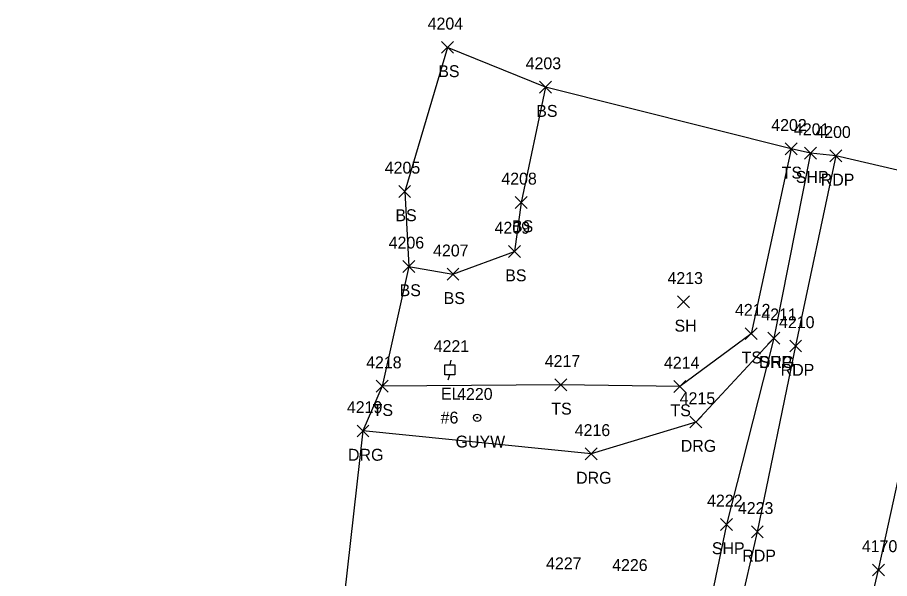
# Model space of a CAD drawing. Extents: x 1623612 to 1625808, y 621345 to 627748.
# Drawn here: x 1625069 to 1625215.4, y 627653.8 to 627748.1 of the extents above; entities that cross this region are included whole.
import ezdxf

# ---------------------------------------------------------------- set-up
doc = ezdxf.new("R2010")
doc.units = 0
for name, color, linetype in [('L_A', 7, 'Continuous'), ('L_I', 7, 'Continuous'), ('L_TIC', 7, 'Continuous'), ('LELB', 7, 'Continuous'), ('LSOGP', 7, 'Continuous'), ('P_A', 7, 'Continuous'), ('P_I', 7, 'Continuous'), ('P_TIC', 7, 'Continuous'), ('PET', 7, 'Continuous'), ('PSP', 7, 'Continuous'), ('R_A', 7, 'Continuous'), ('R_I', 7, 'Continuous'), ('R_TIC', 7, 'Continuous'), ('RDG', 7, 'Continuous'), ('U_A', 7, 'Continuous'), ('U_C', 7, 'Continuous'), ('U_I', 7, 'Continuous'), ('UEPT', 7, 'Continuous'), ('UPGW', 7, 'Continuous')]:
    doc.layers.add(name, color=color, linetype=linetype)

msp = doc.modelspace()

# ---------------------------------------------------------------- linework, layer by layer
at = {"layer": 'L_TIC'}
for points in [[(1625140.17, 627742.09), (1625142.17, 627744.09)], [(1625142.17, 627742.09), (1625140.17, 627744.09)], [(1625156.62, 627735.41), (1625158.62, 627737.41)], [(1625158.62, 627735.41), (1625156.62, 627737.41)], [(1625197.85, 627725.04), (1625199.85, 627727.04)], [(1625199.85, 627725.04), (1625197.85, 627727.04)], [(1625132.97, 627717.88), (1625134.97, 627719.88)], [(1625134.97, 627717.88), (1625132.97, 627719.88)], [(1625152.54, 627716.03), (1625154.54, 627718.03)], [(1625154.54, 627716.03), (1625152.54, 627718.03)], [(1625151.41, 627707.78), (1625153.41, 627709.78)], [(1625153.41, 627707.78), (1625151.41, 627709.78)], [(1625151.41, 627707.78), (1625153.41, 627709.78)], [(1625153.41, 627707.78), (1625151.41, 627709.78)], [(1625133.68, 627705.28), (1625135.68, 627707.28)], [(1625135.68, 627705.28), (1625133.68, 627707.28)], [(1625141.08, 627703.96), (1625143.08, 627705.96)], [(1625143.08, 627703.96), (1625141.08, 627705.96)], [(1625179.78, 627699.32), (1625181.78, 627701.32)], [(1625181.78, 627699.32), (1625179.78, 627701.32)], [(1625191.12, 627693.98), (1625193.12, 627695.98)], [(1625193.12, 627693.98), (1625191.12, 627695.98)], [(1625129.19, 627685.15), (1625131.19, 627687.15)], [(1625131.19, 627685.15), (1625129.19, 627687.15)], [(1625159.18, 627685.38), (1625161.18, 627687.38)], [(1625161.18, 627685.38), (1625159.18, 627687.38)], [(1625179.18, 627685.1), (1625181.18, 627687.1)], [(1625181.18, 627685.1), (1625179.18, 627687.1)]]:
    msp.add_lwpolyline(points, dxfattribs=at)
at = {"layer": 'LELB'}
for points in [[(1625141.17, 627743.09), (1625133.97, 627718.88), (1625134.68, 627706.28), (1625142.08, 627704.96), (1625152.41, 627708.78)], [(1625157.62, 627736.41), (1625153.54, 627717.03), (1625152.41, 627708.78)], [(1625198.85, 627726.04), (1625192.12, 627694.98), (1625180.18, 627686.1), (1625160.18, 627686.38), (1625130.19, 627686.15)]]:
    msp.add_lwpolyline(points, dxfattribs=at)
at = {"layer": 'LSOGP'}
msp.add_lwpolyline([(1625227.06, 627720.04), (1625206.33, 627724.86), (1625202.1, 627725.32), (1625198.85, 627726.04), (1625157.62, 627736.41), (1625141.17, 627743.09), (1625133.97, 627718.88), (1625134.68, 627706.28), (1625130.19, 627686.15), (1625126.97, 627678.63), (1625121.73, 627632.36), (1625120.08, 627626.51), (1625118.43, 627620.66), (1625116.78, 627614.81), (1625115.13, 627608.96), (1625113.97, 627579.96), (1625111.66, 627549.52), (1625108.47, 627513.68)], dxfattribs=at)
at = {"layer": 'P_TIC'}
for points in [[(1625201.1, 627724.32), (1625203.1, 627726.32)], [(1625203.1, 627724.32), (1625201.1, 627726.32)], [(1625205.33, 627723.86), (1625207.33, 627725.86)], [(1625207.33, 627723.86), (1625205.33, 627725.86)], [(1625194.96, 627693.21), (1625196.96, 627695.21)], [(1625196.96, 627693.21), (1625194.96, 627695.21)], [(1625198.6, 627691.91), (1625200.6, 627693.91)], [(1625200.6, 627691.91), (1625198.6, 627693.91)], [(1625187, 627661.93), (1625189, 627663.93)], [(1625189, 627661.93), (1625187, 627663.93)], [(1625192.17, 627660.68), (1625194.17, 627662.68)], [(1625194.17, 627660.68), (1625192.17, 627662.68)], [(1625212.5, 627654.27), (1625214.5, 627656.27)], [(1625214.5, 627654.27), (1625212.5, 627656.27)]]:
    msp.add_lwpolyline(points, dxfattribs=at)
at = {"layer": 'PET'}
for points in [[(1625206.33, 627724.86), (1625199.6, 627692.91), (1625193.17, 627661.68), (1625188.24, 627640.17), (1625180.71, 627608.77), (1625169.69, 627563.96), (1625159.07, 627522.64), (1625146.96, 627479.05), (1625132.51, 627431.94), (1625118, 627388.24), (1625102.92, 627344.15), (1625083.29, 627289.12), (1625068.58, 627249.13), (1625054.12, 627210.14), (1625039.48, 627171.95), (1625022.81, 627129.96), (1625004.72, 627084.82), (1624989.96, 627047.61), (1624973.02, 627007.34), (1624953.91, 626961.84), (1624936.28, 626920.12), (1624914, 626865.85)], [(1625180.44, 627526.41), (1625189.03, 627557.01), (1625197.55, 627589.62), (1625205.37, 627620.6), (1625213.5, 627655.27), (1625220.14, 627685.46), (1625227.06, 627720.04)]]:
    msp.add_lwpolyline(points, dxfattribs=at)
at = {"layer": 'PSP'}
msp.add_lwpolyline([(1625202.1, 627725.32), (1625195.96, 627694.21), (1625188, 627662.93), (1625183.67, 627642.12), (1625177.07, 627609.37), (1625166.09, 627564.66), (1625155.25, 627523.42), (1625142.64, 627480.35), (1625127.98, 627433.51), (1625113.82, 627390.59), (1625097.55, 627345.36), (1625089.4, 627323.43), (1625076.63, 627290.83), (1625061.58, 627252.06), (1625046.28, 627213.21), (1625030.85, 627174.53), (1625013.15, 627134.16), (1624994.52, 627088.86), (1624979.64, 627052.66), (1624962.1, 627011.11), (1624943.22, 626966.27), (1624926.4, 626923.35), (1624904.99, 626870.39)], dxfattribs=at)
at = {"layer": 'R_TIC'}
for points in [[(1625194.96, 627693.21), (1625196.96, 627695.21)], [(1625196.96, 627693.21), (1625194.96, 627695.21)], [(1625181.83, 627679.13), (1625183.83, 627681.13)], [(1625183.83, 627679.13), (1625181.83, 627681.13)], [(1625125.97, 627677.63), (1625127.97, 627679.63)], [(1625127.97, 627677.63), (1625125.97, 627679.63)], [(1625164.27, 627673.77), (1625166.27, 627675.77)], [(1625166.27, 627673.77), (1625164.27, 627675.77)]]:
    msp.add_lwpolyline(points, dxfattribs=at)
at = {"layer": 'RDG'}
msp.add_lwpolyline([(1625195.96, 627694.21), (1625182.83, 627680.13), (1625165.27, 627674.77), (1625126.97, 627678.63)], dxfattribs=at)
at = {"layer": 'UEPT'}
for p, q in [((1625140.7, 627688.05), (1625140.7, 627689.72)), ((1625140.7, 627689.72), (1625142.37, 627689.72)), ((1625141.7, 627690.55), (1625141.53, 627689.72)), ((1625142.37, 627689.72), (1625142.37, 627688.05)), ((1625141.53, 627688.88), (1625141.53, 627688.88)), ((1625142.37, 627688.05), (1625140.7, 627688.05)), ((1625141.28, 627687.22), (1625141.53, 627688.05))]:
    msp.add_line(p, q, dxfattribs=at)
at = {"layer": 'UPGW'}
for radius in [0.625, 0.0833]:
    msp.add_circle((1625146.13, 627680.85), radius, dxfattribs=at)

# ---------------------------------------------------------------- texts
at = {"layer": 'L_A'}
for s, p in [('BS', (1625139.61, 627738.09)), ('BS', (1625156.06, 627731.41)), ('TS', (1625197.26, 627721.04)), ('BS', (1625132.41, 627713.88)), ('BS', (1625151.98, 627712.03)), ('BS', (1625150.85, 627703.78)), ('BS', (1625150.85, 627703.78)), ('BS', (1625133.12, 627701.28)), ('BS', (1625140.52, 627699.96)), ('SH', (1625179.27, 627695.32)), ('TS', (1625190.53, 627689.98)), ('TS', (1625128.6, 627681.15)), ('TS', (1625158.59, 627681.38)), ('TS', (1625178.59, 627681.1))]:
    msp.add_text(s, height=2, dxfattribs=at).set_placement(p)
at = {"layer": 'L_I'}
for s, p in [('4204', (1625137.83, 627746.09)), ('4203', (1625154.28, 627739.41)), ('4202', (1625195.51, 627729.04)), ('4205', (1625130.63, 627721.88)), ('4208', (1625150.2, 627720.03)), ('4209', (1625149.06, 627711.78)), ('4209', (1625149.06, 627711.78)), ('4206', (1625131.29, 627709.28)), ('4207', (1625138.74, 627707.96)), ('4213', (1625178.09, 627703.32)), ('4212', (1625189.42, 627697.98)), ('4218', (1625127.5, 627689.15)), ('4217', (1625157.49, 627689.38)), ('4214', (1625177.49, 627689.1))]:
    msp.add_text(s, height=2, dxfattribs=at).set_placement(p)
at = {"layer": 'P_A'}
for s, p in [('SHP', (1625199.63, 627720.32)), ('RDP', (1625203.82, 627719.86)), ('SHP', (1625193.5, 627689.21)), ('RDP', (1625197.09, 627687.91)), ('SHP', (1625185.54, 627657.93)), ('RDP', (1625190.65, 627656.68))]:
    msp.add_text(s, height=2, dxfattribs=at).set_placement(p)
at = {"layer": 'P_I'}
for s, p in [('4201', (1625199.32, 627728.32)), ('4200', (1625202.91, 627727.86)), ('4211', (1625193.84, 627697.21)), ('4210', (1625196.82, 627695.91)), ('4222', (1625184.74, 627665.93)), ('4223', (1625189.91, 627664.68)), ('4170', (1625210.72, 627658.27))]:
    msp.add_text(s, height=2, dxfattribs=at).set_placement(p)
at = {"layer": 'R_A'}
for p in [(1625193.45, 627689.21), (1625180.32, 627675.13), (1625124.46, 627673.63), (1625162.75, 627669.77)]:
    msp.add_text('DRG', height=2, dxfattribs=at).set_placement(p)
at = {"layer": 'R_I'}
for s, p in [('4211', (1625193.84, 627697.21)), ('4215', (1625180.14, 627683.13)), ('4219', (1625124.27, 627681.63)), ('4216', (1625162.52, 627677.77)), ('4227', (1625157.71, 627655.39)), ('4226', (1625168.8, 627655.1))]:
    msp.add_text(s, height=2, dxfattribs=at).set_placement(p)
at = {"layer": 'U_A'}
for s, p in [('EL', (1625140.07, 627683.88)), ('GUYW', (1625142.52, 627675.85))]:
    msp.add_text(s, height=2, dxfattribs=at).set_placement(p)
at = {"layer": 'U_C'}
msp.add_text('#6', height=2, dxfattribs=at).set_placement((1625140.01, 627679.88))
at = {"layer": 'U_I'}
for s, p in [('4221', (1625138.84, 627691.88)), ('4220', (1625142.78, 627683.85))]:
    msp.add_text(s, height=2, dxfattribs=at).set_placement(p)

doc.saveas('drawing.dxf')
